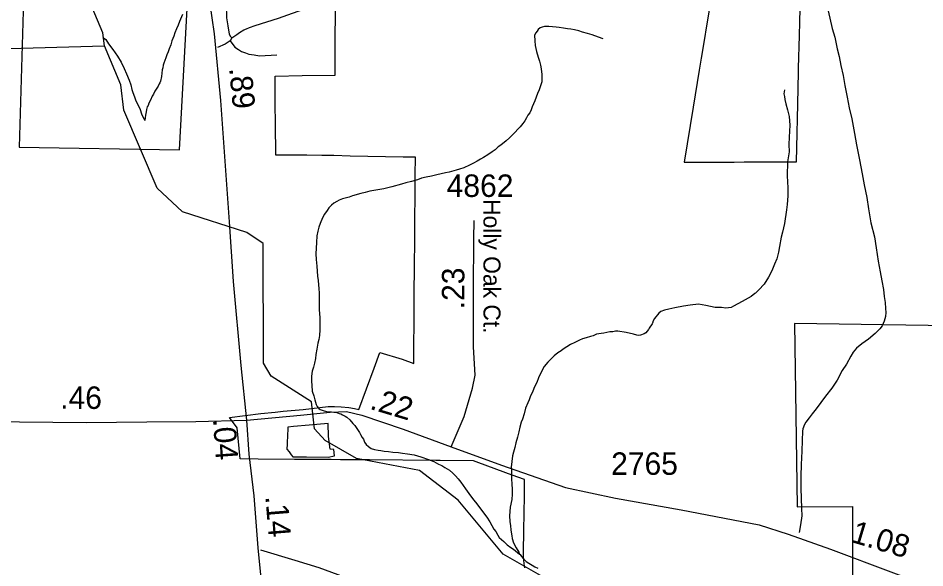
# Model space of a CAD drawing. Extents: x 2001466 to 2224147, y 644118 to 847247.
# Drawn here: x 2071024 to 2076073, y 666347 to 669407 of the extents above; entities that cross this region are included whole.
import ezdxf

# ---------------------------------------------------------------- set-up
doc = ezdxf.new("R2010")
doc.units = 0
for name, color, linetype in [('Exist Boundary Political City Limit New', 7, 'Continuous'), ('Exist Hydrographic Creek Single Shore', 7, 'Continuous'), ('Exist Hydrographic Misc Water Feature', 7, 'Continuous'), ('Exist Road Non-System Type 51', 7, 'Continuous'), ('Exist Road Primary NC Attributed', 7, 'Continuous'), ('Exist Road Primary NC Service Mileage Hundredths English Label', 7, 'Continuous'), ('Exist Road Secondary Mileage Hundredths English Label', 7, 'Continuous'), ('Exist Road Secondary Type 51 Attributed', 7, 'Continuous'), ('Exist Road Secondary Type 51 Label', 7, 'Continuous'), ('Exist Road Secondary Type 51 Number Label', 7, 'Continuous'), ('Map Preparation Boundary City Limit Buffer Line', 7, 'Continuous')]:
    doc.layers.add(name, color=color, linetype=linetype)

msp = doc.modelspace()

# ---------------------------------------------------------------- linework, layer by layer
at = {"layer": 'Exist Boundary Political City Limit New'}
for points in [[(2071735, 670386), (2071274.5, 669510.7), (2071054.4, 669511.2), (2071028.9, 668687.9), (2071923.1, 668674.3), (2071975, 669633.9), (2071819.4, 670399), (2071735, 670386)], [(2072766.8, 666949.2), (2072563.4, 666950.8), (2072360.1, 666952.2), (2072260.1, 666954.2), (2072243.4, 667126.9), (2072200, 667183.9), (2072375.6, 667207), (2072455.5, 667214.3), (2072499.2, 667218.2), (2072566.2, 667224.4), (2072611.5, 667229.2), (2072750.5, 667244.2), (2072755.4, 667244.2), (2072784.8, 667245.7), (2072822, 667243.4), (2072864.6, 667238.6), (2072897.4, 667233.8), (2072921, 667228.7), (2073006.5, 667458.2), (2073038.2, 667545), (2073163.1, 667507.7), (2073226.9, 667484.6), (2073227.5, 667573.3), (2073228.6, 667721.2), (2073229.9, 667871.1), (2073231.2, 668023.8), (2073232.6, 668173), (2073235.6, 668533.4), (2073236.4, 668632.6), (2073167.6, 668633.8), (2072872.5, 668639.2), (2072781.4, 668641.4), (2072754.2, 668642.1), (2072714.8, 668643), (2072631.1, 668645), (2072458.1, 668644.7), (2072456.9, 668820), (2072455.9, 668927.2), (2072456.1, 669084.1), (2072605.8, 669086.9), (2072789.6, 669088.9), (2072790.1, 669305.1), (2072799.8, 670000)], [(2074885.1, 669528.3), (2074859.8, 669375.4), (2074842.6, 669272.1), (2074827.9, 669183.8), (2074816.8, 669116.8), (2074782.8, 668911.4), (2074731.9, 668604.9), (2074782, 668605.1), (2075010.9, 668606), (2075067.6, 668606.2), (2075357.8, 668607.5), (2075359.8, 668687.3), (2075361.6, 668767.3), (2075363.5, 668847.3), (2075365.4, 668927.3), (2075369.8, 669108.1), (2075370.2, 669129), (2075374.5, 669310.4), (2075376.2, 669384.1), (2075381.8, 669618.4)], [(2076711.5, 667687), (2075346.8, 667707.7), (2075363, 666687.3), (2075669.4, 666687.5), (2075670.5, 666438.6), (2075671, 666375.7), (2075669.2, 666052.7)], [(2073846.1, 666346.6), (2073841.9, 666370.1), (2073839.5, 666391), (2073838.4, 666411.8), (2073838.8, 666434.8), (2073840.2, 666554.4), (2073842.8, 666747.6), (2073842.9, 666750.5), (2073844, 666838.8), (2073774.8, 666863.1), (2073588.9, 666932.1), (2073560.5, 666942.4), (2073373.6, 666943.9), (2073349.5, 666944.1), (2072981.1, 666947.6), (2072941.4, 666948), (2072818.8, 666948.8), (2072766.8, 666949.2)]]:
    msp.add_lwpolyline(points, dxfattribs=at)
at = {"layer": 'Exist Hydrographic Creek Single Shore'}
msp.add_lwpolyline([(2074413.9, 665890.3), (2074101.2, 666208.7), (2073725.1, 666423.1), (2073475.2, 666723.4), (2073258.2, 666888.5), (2072908.2, 666954.7), (2072733.1, 667056.7), (2072674.3, 667120.2), (2072657.2, 667271.5), (2072432.1, 667413.9), (2072390.3, 667486.9), (2072389.2, 668152.9), (2072297.2, 668213.8), (2071939.1, 668329.4), (2071797.2, 668460.2), (2071613.3, 668893.7), (2071596.3, 669035.2), (2071504.2, 669253.6)], dxfattribs=at)
at = {"layer": 'Exist Hydrographic Misc Water Feature'}
msp.add_line((2070829.2, 669234.5), (2071504.2, 669253.6), dxfattribs=at)
for points in [[(2071504.2, 669253.6), (2071496.2, 669325.9), (2071362.3, 669643.6), (2071303.3, 669844.9), (2071236.2, 669967.6), (2071069.3, 670102.3)], [(2071938.5, 669426.8), (2071922.3, 669388.7), (2071914.5, 669366.8), (2071906.5, 669346.9), (2071896.9, 669324.8), (2071890.3, 669306.7), (2071880.5, 669280.7), (2071874.8, 669258.8), (2071864.7, 669236.8), (2071858.8, 669218.6), (2071852.6, 669202.5), (2071847.1, 669186.8), (2071840.9, 669170.7), (2071834.8, 669156.6), (2071831.1, 669144.6), (2071829.2, 669130.7), (2071826.8, 669118.8), (2071824.9, 669100.5), (2071822.9, 669082.5), (2071817.3, 669056.6), (2071813, 669046.7)], [(2074282.1, 669291.1), (2074256.2, 669301.1), (2074220.3, 669313), (2074194.1, 669321.1), (2074166, 669329), (2074146.1, 669336.8), (2074122.1, 669340.9), (2074101.8, 669344.7), (2074082.3, 669346.9), (2074060, 669350.7), (2074036, 669354.7), (2074020.2, 669356.7), (2073980, 669360.8), (2073968.1, 669360.5), (2073954.2, 669360.6), (2073941.9, 669356.4), (2073931.8, 669352.6), (2073920.1, 669342.7), (2073914, 669334.7), (2073906.4, 669324.5), (2073900.1, 669312.5), (2073900.3, 669280.4), (2073902.3, 669254.5), (2073910.3, 669220.4), (2073920.6, 669190.5), (2073926.3, 669166.5), (2073932.4, 669144.5), (2073936.3, 669124.4), (2073940.9, 669092.5), (2073940.7, 669070.6), (2073940.4, 669052.4), (2073932.7, 669030.5), (2073924.7, 669008.6), (2073916.9, 668986.7), (2073908.9, 668966.4), (2073900.9, 668946.5), (2073894.7, 668930.4), (2073887.1, 668912.5), (2073881, 668896.4), (2073873.2, 668880.5), (2073862.7, 668866.7), (2073855.4, 668852.4), (2073845.1, 668834.5), (2073835.3, 668820.6), (2073818.9, 668802.3), (2073807.2, 668788.3), (2073791, 668772.5), (2073775.2, 668756.2), (2073759.4, 668740.4), (2073741.3, 668724.1), (2073711.4, 668700.2), (2073697.5, 668690.2), (2073679.4, 668674.2), (2073663.4, 668662.1), (2073639.4, 668646.2), (2073615.4, 668632), (2073599.2, 668621.9), (2073579.4, 668609.9), (2073559.5, 668599.9), (2073537.5, 668587.9), (2073505.5, 668574.1), (2073481.5, 668565.9), (2073463.5, 668559.7), (2073423.5, 668549.6), (2073403.8, 668545.7), (2073355.8, 668535.5), (2073325.5, 668527.5), (2073295.6, 668521.5), (2073269.5, 668515.3), (2073247.8, 668507.2), (2073213.9, 668497.4), (2073183.6, 668489.4), (2073158, 668483.1), (2073104.2, 668466.9), (2073060.2, 668457), (2072982, 668442.9), (2072956, 668436.7), (2072932, 668431), (2072885.9, 668416.9), (2072867.8, 668410.7), (2072830.1, 668400.6), (2072812.3, 668392.7), (2072798.1, 668386.8), (2072782.3, 668376.6), (2072768.4, 668366.5), (2072754, 668350.5), (2072744.2, 668336.6), (2072730.2, 668316.4), (2072718.5, 668294.6), (2072706.2, 668264.4), (2072698.2, 668242.5), (2072692.5, 668220.3), (2072686.6, 668194.4), (2072686.3, 668158.3), (2072682.5, 668094.4), (2072682.7, 668062.4), (2072687, 668026.4), (2072690.9, 667970.7), (2072695, 667946.6), (2072699.1, 667900.5)], [(2071494.8, 669301.8), (2071498.7, 669297.9), (2071512.8, 669288.1), (2071526.8, 669264.1), (2071550.8, 669232.1), (2071577, 669196), (2071596.9, 669162.2), (2071615.2, 669126.2), (2071627, 669096.4), (2071641.4, 669062.2), (2071651, 669036.4), (2071657.4, 669010.3), (2071663.3, 668992.4), (2071671.3, 668968.4), (2071677.5, 668952.5), (2071689.2, 668928.4), (2071701.3, 668904.2), (2071713.2, 668868.4), (2071725.5, 668844.6), (2071729.6, 668836.3)], [(2071813, 669046.7), (2071809.1, 669040.4), (2071803.2, 669028.7), (2071795.4, 669016.6), (2071784.9, 669000.7), (2071777.1, 668984.4), (2071769.4, 668972.6), (2071761.4, 668950.7), (2071751.5, 668934.4), (2071747.4, 668920.4), (2071743.1, 668912.5), (2071739.4, 668898.5), (2071737.2, 668884.6), (2071733.3, 668866.6), (2071729.6, 668836.3)], [(2075291.5, 669007.5), (2075287.8, 668985.3), (2075291.5, 668971.4), (2075293.6, 668953.7), (2075299.7, 668929.6), (2075307.7, 668895.5), (2075317.8, 668859.5), (2075322.1, 668811.4), (2075318.4, 668743.4), (2075316.6, 668703.6), (2075316.8, 668661.8), (2075308.6, 668607.8), (2075307.1, 668529.8), (2075309.4, 668461.7), (2075309.2, 668417.5), (2075305.5, 668369.8), (2075301.8, 668339.6), (2075291.5, 668263.6), (2075279.8, 668215.5), (2075273.9, 668187.6), (2075264.3, 668135.6), (2075258.1, 668103.6), (2075248.3, 668067.4), (2075236.6, 668037.5), (2075220.4, 667999.5), (2075202.7, 667965.6), (2075178.8, 667925.4), (2075148.6, 667895.1), (2075130.8, 667875.1), (2075126.7, 667873.3), (2075105.3, 667857), (2075055.1, 667829), (2075006.9, 667803), (2074995.2, 667796.7), (2074965.3, 667792.7), (2074941.3, 667796.8), (2074905.2, 667796.6), (2074853.3, 667806.4), (2074813.4, 667814.1), (2074765.4, 667810), (2074729.3, 667804.1), (2074681.1, 667794), (2074647.5, 667787.7), (2074623.5, 667781.6), (2074603.4, 667773.7), (2074591.5, 667763.7), (2074567.3, 667735.4), (2074559.5, 667721.6), (2074555.8, 667709.6), (2074553.8, 667705.4), (2074537.6, 667681.5), (2074533.7, 667673.6), (2074519.5, 667655.4), (2074509.7, 667649.6), (2074489.6, 667641.7), (2074477.3, 667639.5), (2074469.3, 667641.6), (2074451, 667647.9), (2074409, 667657.6)], [(2072699.1, 667900.5), (2072700.9, 667878.7), (2072700.9, 667842.6), (2072701.1, 667810.5), (2072699.5, 667782.4), (2072703.4, 667740.4), (2072703.4, 667704.7), (2072703.2, 667672.7), (2072701.7, 667640.5), (2072697.6, 667618.4), (2072693.5, 667596.7), (2072687.8, 667564.7), (2072681.4, 667534.5), (2072679.4, 667512.5), (2072673.8, 667486.6), (2072668.1, 667464.7), (2072661.9, 667442.5), (2072658.1, 667414.7), (2072658.1, 667386.3), (2072659.9, 667362.5), (2072661.9, 667330.6)], [(2074409, 667657.6), (2074363.3, 667663.7), (2074350.8, 667663.5), (2074334.8, 667661.5), (2074319, 667661.5), (2074303, 667657.4), (2074284.9, 667653.6), (2074271, 667651.3), (2074245.4, 667647.5), (2074226.9, 667639.3), (2074210.9, 667635.3), (2074187.1, 667627.5), (2074167.4, 667621.2), (2074149.2, 667613.4), (2074123.4, 667601.1), (2074099.2, 667589.3), (2074079.3, 667577.4), (2074059.4, 667564.9), (2074047.1, 667555.1), (2074029.4, 667543.1), (2074009.3, 667527.1), (2073993.4, 667512.9), (2073973.7, 667491.2), (2073953.4, 667467), (2073939.6, 667442.8), (2073921.4, 667405), (2073911.9, 667378.8), (2073905.8, 667364.8), (2073895.5, 667344.8), (2073887.5, 667324.9), (2073877.5, 667304.9), (2073870.1, 667283), (2073861.9, 667264.8), (2073849.6, 667234.9), (2073842.2, 667204.9), (2073832, 667174.7), (2073826, 667157), (2073818.2, 667130.6), (2073812.3, 667104.8), (2073804.3, 667074.7), (2073796.3, 667042.7), (2073790.3, 667016.8), (2073782.1, 666990.9), (2073776.4, 666970.7), (2073772.7, 666938.8), (2073770.3, 666906.7), (2073770.5, 666884.7), (2073770.9, 666858.7), (2073770.9, 666840.9), (2073772.9, 666814.6), (2073774.8, 666782.7), (2073775.2, 666756.7), (2073773.1, 666726.6), (2073764.7, 666684.9), (2073761, 666636.7), (2073761.2, 666604.7), (2073765.3, 666581), (2073767.2, 666558.8), (2073769, 666544.7), (2073773.3, 666525), (2073775.4, 666510.9), (2073783.2, 666486.9), (2073797.3, 666458.9), (2073811.5, 666434.8), (2073816.4, 666423.4), (2073819.5, 666421.1)], [(2072661.9, 667330.6), (2072663.8, 667324.6), (2072669.9, 667304.6), (2072676.1, 667282.6), (2072680, 667268.6), (2072684.1, 667256.7), (2072690, 667244.8), (2072698.2, 667234.7), (2072706, 667228.6), (2072722.2, 667222.9), (2072740.3, 667216.9), (2072752.2, 667214.7), (2072768.4, 667214.7), (2072782.1, 667213), (2072798.3, 667210.9), (2072812, 667206.8), (2072820.2, 667204.8), (2072830.3, 667198.8), (2072844.4, 667191), (2072854.5, 667185), (2072870.5, 667171.2), (2072888.3, 667151.1), (2072898.2, 667139), (2072924.6, 667101), (2072930.2, 667089.1), (2072940.4, 667073), (2072946.4, 667063.2), (2072952.5, 667047.2), (2072962.6, 667033.1), (2072974.4, 667023.2), (2072990.4, 667011.1), (2073008.5, 667005.1), (2073028.6, 667001.2), (2073044.4, 666999.3), (2073062.4, 666997.3), (2073086.4, 666993.7), (2073110.8, 666991.6), (2073142.8, 666989.6), (2073164.5, 666985.5), (2073192.4, 666981.7), (2073228.5, 666975.8), (2073266.2, 666965.6), (2073308.7, 666949.8), (2073338.6, 666938.1), (2073364.7, 666924), (2073382.5, 666916), (2073400.3, 666906), (2073426.8, 666890.2), (2073444.4, 666874.1), (2073458.8, 666858.2), (2073474.8, 666842.3), (2073488.9, 666824.4), (2073514.8, 666786.4), (2073534.6, 666760.3), (2073548.8, 666740.3), (2073560.9, 666724.2), (2073578.9, 666702.4), (2073586.7, 666690.3), (2073633.1, 666628.6), (2073651.3, 666602.7), (2073673.5, 666562.4), (2073683.5, 666548.7), (2073695.4, 666528.7), (2073703.2, 666516.5), (2073715.3, 666504.6), (2073729.4, 666492.7), (2073739.1, 666482.7), (2073747.3, 666475), (2073767.4, 666460.9), (2073781.5, 666450.7), (2073816.4, 666423.4), (2073819.5, 666421.1)], [(2072524.4, 667074.4), (2072522.5, 667052.4), (2072522.9, 667034.5), (2072520.7, 667008.4), (2072532.4, 666992.5), (2072544.7, 666976.4), (2072554.5, 666964.4), (2072630.6, 666964.6), (2072750.5, 666962.7), (2072784.8, 666970.9), (2072782.7, 667004.8), (2072760.6, 667007), (2072752.6, 667078.8), (2072750.5, 667150.8), (2072644.3, 667140.6), (2072558.2, 667134.6), (2072526.6, 667130.4), (2072524.4, 667074.4)], [(2073819.5, 666421.1), (2073827.5, 666410.9), (2073837.5, 666396.8), (2073853.5, 666383), (2073867.7, 666373.2), (2073885.5, 666361.1), (2073901.7, 666353), (2073917.3, 666345)]]:
    msp.add_lwpolyline(points, dxfattribs=at)
at = {"layer": 'Exist Road Non-System Type 51'}
msp.add_line((2072214, 669296.3), (2072203.7, 669280.5), dxfattribs=at)
for points in [[(2072214, 669296.3), (2072242.4, 669315.7), (2072256.6, 669327.4), (2072280.9, 669341), (2072295, 669346.7), (2072313.2, 669354.3), (2072343.4, 669365.7), (2072474.2, 669407), (2072770.4, 669515)], [(2072181.8, 669483), (2072184.3, 669408.9), (2072191.4, 669364.8), (2072194.9, 669340.7), (2072198.4, 669318.6), (2072204.2, 669306.5), (2072214, 669296.3)], [(2075528.5, 669472.2), (2075544.8, 669406.3), (2075557, 669348.3), (2075571, 669300.4), (2075585.3, 669236.5), (2075595.4, 669192.5), (2075605.6, 669142.5), (2075617.6, 669086.7), (2075627.9, 669032.7), (2075640, 668966.6), (2075652.2, 668906.8), (2075666.4, 668846.9), (2075680.7, 668764.8), (2075693, 668700.9), (2075709.1, 668619), (2075723.3, 668541.1), (2075735.5, 668479.1), (2075749.8, 668409.2), (2075759.9, 668345.2), (2075772.1, 668267.4), (2075792.3, 668189.4), (2075802.7, 668127.4), (2075812.8, 668053.6), (2075825, 667995.5), (2075833.2, 667945.5), (2075843.4, 667895.5), (2075847.4, 667857.7), (2075851.5, 667823.6), (2075853.6, 667789.7), (2075855.8, 667767.7), (2075853.7, 667745.7), (2075845.8, 667719.7), (2075835.8, 667693.7), (2075821.9, 667677.6), (2075796, 667651.5), (2075760.1, 667619.5), (2075722.2, 667593.2), (2075692.3, 667569.2), (2075674.5, 667547.2), (2075660.4, 667525.1), (2075636.7, 667481), (2075612.8, 667445.1), (2075584.9, 667390.8), (2075555, 667346.8), (2075519.3, 667302.8), (2075493.4, 667266.7), (2075467.5, 667232.6), (2075445.5, 667204.5), (2075429.6, 667182.4), (2075409.8, 667158.4), (2075403.7, 667144.3), (2075393.8, 667120.3), (2075391.9, 667108.4), (2075390.1, 667056.4), (2075388.3, 666996.5), (2075384.3, 666922.3), (2075382.6, 666856.4), (2075382.9, 666790.4), (2075387.1, 666676.5), (2075387.3, 666636.5), (2075381.5, 666586.4), (2075373.7, 666544.6)], [(2072203.7, 669280.5), (2072177.3, 669261.1), (2072134.9, 669243.9)], [(2072203.7, 669280.5), (2072231, 669246), (2072250.7, 669231.6), (2072268.5, 669221.2), (2072290.3, 669212.8), (2072308.2, 669206.4), (2072338.1, 669201.8), (2072368, 669197.2), (2072464.1, 669203.2)], [(2072374, 666447), (2072564.8, 666389.2), (2072698, 666348.5), (2072838.9, 666297.6), (2073007.4, 666222.2), (2073114.5, 666176), (2073217.6, 666131.9), (2073344.3, 666069.3), (2073454.8, 665997.1), (2073579.2, 665918.6), (2073681.6, 665840.5), (2073738.8, 665797.3), (2073778.1, 665764.5), (2073795.7, 665746.2), (2073819, 665709.7), (2073832.4, 665683.4), (2073847.8, 665653.1), (2073855.2, 665621), (2073856.2, 665571), (2073855.3, 665531), (2073852.1, 665469), (2073855.3, 665335), (2073857.4, 665238.9), (2073862.2, 665178.8)]]:
    msp.add_lwpolyline(points, dxfattribs=at)
at = {"layer": 'Exist Road Primary NC Attributed'}
for points in [[(2072296.8, 667169.9), (2072265.9, 667472.6), (2072223, 667941.7), (2072200, 668272.7), (2072152.9, 668949.2), (2072117.3, 669319.9), (2072078.6, 669588), (2072003.2, 669990.2), (2071893.3, 670570.3), (2071808.6, 671085.6), (2071726.9, 671535.9), (2071679.3, 671832.6)], [(2072654.7, 663075.1), (2072606, 663547.5), (2072581.4, 663894.1), (2072527, 664460.7), (2072493, 664810.4), (2072461.6, 665234.6), (2072443.3, 665528.9), (2072409.8, 665952), (2072360.6, 666458.8), (2072337.6, 666747.9), (2072310.4, 666980.4), (2072296.8, 667169.9)]]:
    msp.add_lwpolyline(points, dxfattribs=at)
at = {"layer": 'Exist Road Secondary Type 51 Attributed'}
for points in [[(2073436.2, 667021.1), (2073507.5, 667190.1), (2073553.9, 667346.4), (2073568.7, 667420.3), (2073560.2, 667576.6), (2073559.7, 667896.7), (2073561.3, 668177.6), (2073563.4, 668280.1)], [(2069869, 667376.3), (2069971.9, 667298.2), (2070071.1, 667247.5), (2070210.4, 667194.7), (2070421.5, 667169.3), (2070658, 667163), (2071402.1, 667156.6)], [(2071402.1, 667156.6), (2071740.4, 667159.8), (2072012.8, 667161.9), (2072296.8, 667169.9)], [(2072296.8, 667169.9), (2072596.6, 667197.4), (2072761.2, 667214.3), (2072853.1, 667217.5), (2072937.5, 667196.4), (2073167.1, 667118.2), (2073436.2, 667021.1)], [(2073436.2, 667021.1), (2073716.5, 666918.6), (2074071.1, 666795), (2074351.3, 666734.8), (2074715.5, 666669.3), (2075150.9, 666585.9), (2075311.3, 666534.1), (2075548.3, 666451.7), (2076219.6, 666199.3), (2076839.7, 665952.1), (2077309.4, 665772.6), (2077600.7, 665668), (2077723.7, 665631), (2077909.4, 665595.1), (2078061.4, 665578.2), (2078262, 665567.7), (2078544.8, 665565.5), (2078747.5, 665555), (2078823.5, 665551.8)]]:
    msp.add_lwpolyline(points, dxfattribs=at)
at = {"layer": 'Map Preparation Boundary City Limit Buffer Line'}
for points in [[(2071735, 670386), (2071274.5, 669510.7), (2071054.4, 669511.2), (2071028.9, 668687.9), (2071923.1, 668674.3), (2071975, 669633.9), (2071819.4, 670399), (2071735, 670386)], [(2072766.8, 666949.2), (2072563.4, 666950.8), (2072360.1, 666952.2), (2072260.1, 666954.2), (2072243.4, 667126.9), (2072200, 667183.9), (2072375.6, 667207), (2072455.5, 667214.3), (2072499.2, 667218.2), (2072566.2, 667224.4), (2072611.5, 667229.2), (2072750.5, 667244.2), (2072755.4, 667244.2), (2072784.8, 667245.7), (2072822, 667243.4), (2072864.6, 667238.6), (2072897.4, 667233.8), (2072921, 667228.7), (2073006.5, 667458.2), (2073038.2, 667545), (2073163.1, 667507.7), (2073226.9, 667484.6), (2073227.5, 667573.3), (2073228.6, 667721.2), (2073229.9, 667871.1), (2073231.2, 668023.8), (2073232.6, 668173), (2073235.6, 668533.4), (2073236.4, 668632.6), (2073167.6, 668633.8), (2072872.5, 668639.2), (2072781.4, 668641.4), (2072754.2, 668642.1), (2072714.8, 668643), (2072631.1, 668645), (2072458.1, 668644.7), (2072456.9, 668820), (2072455.9, 668927.2), (2072456.1, 669084.1), (2072605.8, 669086.9), (2072789.6, 669088.9), (2072790.1, 669305.1), (2072799.8, 670000)], [(2074885.1, 669528.3), (2074859.8, 669375.4), (2074842.6, 669272.1), (2074827.9, 669183.8), (2074816.8, 669116.8), (2074782.8, 668911.4), (2074731.9, 668604.9), (2074782, 668605.1), (2075010.9, 668606), (2075067.6, 668606.2), (2075357.8, 668607.5), (2075359.8, 668687.3), (2075361.6, 668767.3), (2075363.5, 668847.3), (2075365.4, 668927.3), (2075369.8, 669108.1), (2075370.2, 669129), (2075374.5, 669310.4), (2075376.2, 669384.1), (2075381.8, 669618.4)], [(2076711.5, 667687), (2075346.8, 667707.7), (2075363, 666687.3), (2075669.4, 666687.5), (2075670.5, 666438.6), (2075671, 666375.7), (2075669.2, 666052.7)], [(2073846.1, 666346.6), (2073841.9, 666370.1), (2073839.5, 666391), (2073838.4, 666411.8), (2073838.8, 666434.8), (2073840.2, 666554.4), (2073842.8, 666747.6), (2073842.9, 666750.5), (2073844, 666838.8), (2073774.8, 666863.1), (2073588.9, 666932.1), (2073560.5, 666942.4), (2073373.6, 666943.9), (2073349.5, 666944.1), (2072981.1, 666947.6), (2072941.4, 666948), (2072818.8, 666948.8), (2072766.8, 666949.2)]]:
    msp.add_lwpolyline(points, dxfattribs=at)

# ---------------------------------------------------------------- texts
at = {"layer": 'Exist Road Primary NC Service Mileage Hundredths English Label'}
for s, rotation, p in [('.89', 275.4824, (2072198.5, 669127.8)), ('.04', 274.1052, (2072108.5, 667174.4)), ('.14', 274.5542, (2072400.5, 666745))]:
    msp.add_text(s, height=125, rotation=rotation, dxfattribs=at).set_placement(p)
at = {"layer": 'Exist Road Secondary Mileage Hundredths English Label'}
for s, rotation, p in [('.23', 89.9364, (2073508.7, 667786.1)), ('.46', 359.8167, (2071257.9, 667232.3)), ('.22', 343.3526, (2072977.1, 667232.8)), ('1.08', 343.3526, (2075654.5, 666492.9))]:
    msp.add_text(s, height=125, rotation=rotation, dxfattribs=at).set_placement(p)
at = {"layer": 'Exist Road Secondary Type 51 Label'}
msp.add_text('Holly Oak Ct.', height=95, rotation=270, dxfattribs=at).set_placement((2073615, 668399.5))
at = {"layer": 'Exist Road Secondary Type 51 Number Label'}
for s, p in [('4862', (2073410.3, 668411.6)), ('2765', (2074326.2, 666864.6))]:
    msp.add_text(s, height=125, dxfattribs=at).set_placement(p)

doc.saveas('drawing.dxf')
